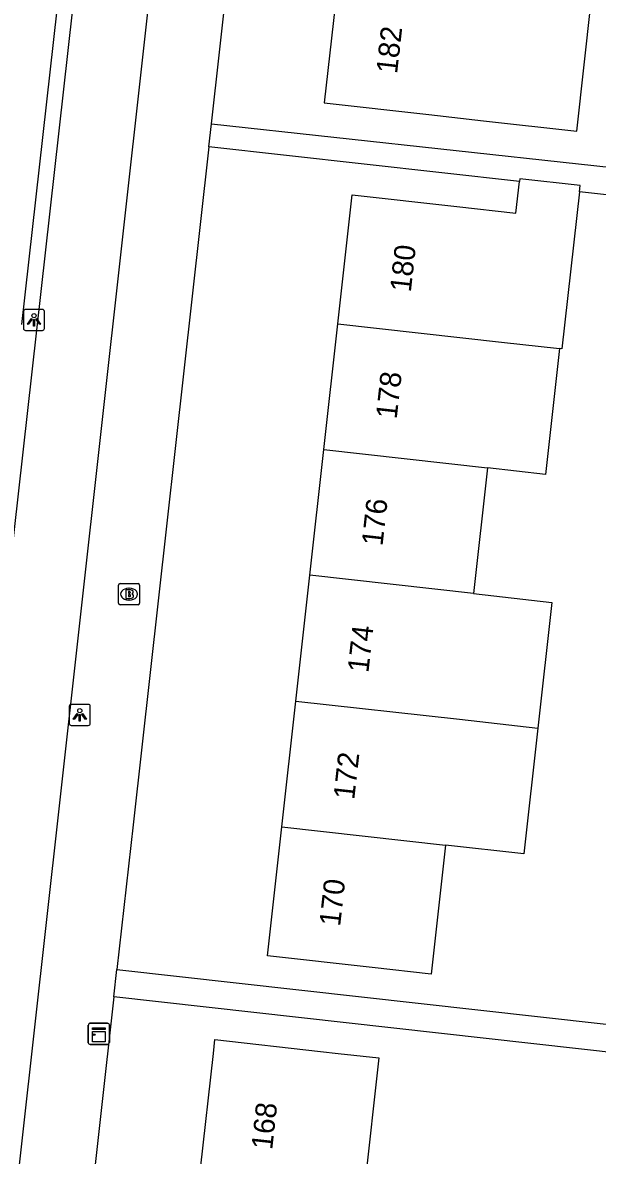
# Model space of a CAD drawing. Extents: x 161928 to 163055, y 386475 to 387428.
# Drawn here: x 162348.4 to 162375.7, y 387245.2 to 387298.9 of the extents above; entities that cross this region are included whole.
import ezdxf

# ---------------------------------------------------------------- set-up
doc = ezdxf.new("R2010")
doc.units = 0
for name, color, linetype in [('IMGEO_Brandkraan', 7, 'Continuous'), ('IMGEO_Fietspad_gesloten', 7, 'Continuous'), ('IMGEO_Kast', 7, 'Continuous'), ('IMGEO_Lichtpunt', 7, 'Continuous'), ('IMGEO_Pand', 7, 'Continuous'), ('IMGEO_Pand_nummerreeks', 7, 'Continuous'), ('IMGEO_Parkeervlak_open', 7, 'Continuous'), ('IMGEO_Voetpad_open', 7, 'Continuous')]:
    doc.layers.add(name, color=color, linetype=linetype)

msp = doc.modelspace()

# ---------------------------------------------------------------- linework, layer by layer
at = {"layer": 'IMGEO_Brandkraan'}
for p, q in [((162352.983, 387271.357), (162352.983, 387272.209)), ((162353.058, 387272.283), (162353.91, 387272.283)), ((162353.471, 387272.063), (162353.496, 387272.063)), ((162353.984, 387272.209), (162353.984, 387271.357)), ((162353.494, 387271.503), (162353.469, 387271.503)), ((162353.91, 387271.283), (162353.058, 387271.283))]:
    msp.add_line(p, q, dxfattribs=at)
for points in [[(162352.983, 387271.357), (162352.983, 387272.209)], [(162353.058, 387272.283), (162353.91, 387272.283)], [(162353.984, 387272.209), (162353.984, 387271.357)], [(162353.331, 387271.983), (162353.331, 387271.583), (162353.544, 387271.583)], [(162353.562, 387271.983), (162353.331, 387271.983)], [(162353.51, 387271.902), (162353.456, 387271.902), (162353.456, 387271.826)], [(162353.456, 387271.826), (162353.509, 387271.826)], [(162353.518, 387271.75), (162353.456, 387271.75), (162353.456, 387271.669)], [(162353.456, 387271.669), (162353.518, 387271.669)], [(162353.91, 387271.283), (162353.058, 387271.283)]]:
    msp.add_lwpolyline(points, dxfattribs=at)
for centre, radius, start, end in [((162353.06, 387272.207), 0.0765, 91.552, 178.448), ((162353.06, 387272.207), 0.0765, 91.552, 178.448), ((162353.908, 387272.207), 0.0765, 1.552, 88.448), ((162353.908, 387272.207), 0.0765, 1.552, 88.448), ((162353.511, 387271.864), 0.0379, 267.8285, 90.9355), ((162353.519, 387271.709), 0.0404, 269.8759, 90.5077), ((162353.55, 387271.834), 0.251, 268.6676, 293.5347), ((162353.566, 387271.838), 0.145, 59.4692, 91.5367), ((162353.591, 387271.885), 0.0922, 285.5137, 58.1501), ((162353.596, 387271.693), 0.105, 301.3115, 78.989), ((162353.06, 387271.359), 0.0765, 181.552, 268.448), ((162353.06, 387271.359), 0.0765, 181.552, 268.448), ((162353.908, 387271.359), 0.0765, 271.552, 358.448), ((162353.908, 387271.359), 0.0765, 271.552, 358.448)]:
    msp.add_arc(centre, radius, start, end, dxfattribs=at)
for centre, major_axis, ratio, start_param, end_param in [((162353.47, 387271.783), (-0.387, 0.002), 0.722429, 4.712389, 7.853982), ((162353.495, 387271.783), (-0.39, 0.002), 0.717154, 1.570796, 4.712389)]:
    msp.add_ellipse(centre, major_axis=major_axis, ratio=ratio, start_param=start_param, end_param=end_param, dxfattribs=at)
at = {"layer": 'IMGEO_Fietspad_gesloten'}
for points in [[(162363.238, 387379.093), (162350.137, 387261.458), (162337.473, 387147.951), (162334.734, 387123.4), (162318.47, 386976.523)], [(162347.6, 387270.903), (162357.435, 387358.557), (162358.923, 387372.829)]]:
    msp.add_lwpolyline(points, dxfattribs=at)
at = {"layer": 'IMGEO_Kast'}
for p, q in [((162351.552, 387250.5), (162351.552, 387251.341)), ((162351.552, 387251.341), (162351.552, 387250.5)), ((162351.627, 387251.425), (162352.468, 387251.425)), ((162352.468, 387251.425), (162351.627, 387251.425)), ((162352.552, 387251.35), (162352.552, 387250.509)), ((162352.552, 387250.509), (162352.552, 387251.35)), ((162352.477, 387250.425), (162351.636, 387250.425)), ((162351.636, 387250.425), (162352.477, 387250.425))]:
    msp.add_line(p, q, dxfattribs=at)
for points in [[(162351.747, 387251.215), (162352.347, 387251.215), (162352.347, 387251.13), (162351.747, 387251.13), (162351.747, 387251.215)], [(162351.747, 387251.04), (162352.347, 387251.04), (162352.347, 387250.551), (162351.747, 387250.551), (162351.747, 387251.04)]]:
    msp.add_lwpolyline(points, dxfattribs=at)
msp.add_circle((162351.831, 387250.889), 0.0377, dxfattribs=at)
for centre, start, end in [((162351.63, 387251.347), 92.4484, 184.2845), ((162351.63, 387251.347), 92.4484, 184.2845), ((162352.474, 387251.347), 2.4484, 94.2845), ((162352.474, 387251.347), 2.4484, 94.2845), ((162351.63, 387250.503), 182.4484, 274.2845), ((162351.63, 387250.503), 182.4484, 274.2845), ((162352.474, 387250.503), 272.4484, 4.2845), ((162352.474, 387250.503), 272.4484, 4.2845)]:
    msp.add_arc(centre, 0.0779, start, end, dxfattribs=at)
at = {"layer": 'IMGEO_Lichtpunt'}
for p, q in [((162348.474, 387285.194), (162348.474, 387284.387)), ((162348.474, 387285.194), (162348.474, 387284.387)), ((162349.376, 387285.289), (162348.568, 387285.289)), ((162349.376, 387285.289), (162348.568, 387285.289)), ((162349.47, 387284.387), (162349.47, 387285.194)), ((162349.47, 387284.387), (162349.47, 387285.194)), ((162348.568, 387284.293), (162349.376, 387284.293)), ((162348.568, 387284.293), (162349.376, 387284.293)), ((162350.649, 387266.458), (162350.649, 387265.651)), ((162350.649, 387266.458), (162350.649, 387265.651)), ((162351.551, 387266.553), (162350.743, 387266.553)), ((162351.551, 387266.553), (162350.743, 387266.553)), ((162351.645, 387265.651), (162351.645, 387266.458)), ((162351.645, 387265.651), (162351.645, 387266.458)), ((162350.743, 387265.557), (162351.551, 387265.557)), ((162350.743, 387265.557), (162351.551, 387265.557))]:
    msp.add_line(p, q, dxfattribs=at)
for points in [[(162348.848, 387284.858), (162348.887, 387284.83), (162348.699, 387284.568), (162348.661, 387284.595), (162348.848, 387284.858)], [(162348.95, 387284.81), (162348.997, 387284.81), (162348.997, 387284.488), (162348.95, 387284.488), (162348.95, 387284.81)], [(162349.06, 387284.83), (162349.098, 387284.857), (162349.285, 387284.595), (162349.246, 387284.567), (162349.06, 387284.83)], [(162351.023, 387266.122), (162351.062, 387266.094), (162350.874, 387265.832), (162350.836, 387265.859), (162351.023, 387266.122)], [(162351.125, 387266.074), (162351.172, 387266.074), (162351.172, 387265.752), (162351.125, 387265.752), (162351.125, 387266.074)], [(162351.235, 387266.094), (162351.273, 387266.121), (162351.46, 387265.859), (162351.421, 387265.831), (162351.235, 387266.094)]]:
    msp.add_lwpolyline(points, dxfattribs=at)
for centre in [(162348.973, 387284.992), (162351.148, 387266.256)]:
    msp.add_circle(centre, 0.0994, dxfattribs=at)
for centre, start, end in [((162348.568, 387285.194), 90, 180), ((162348.568, 387285.194), 90, 180), ((162349.376, 387285.194), 0, 90), ((162349.376, 387285.194), 0, 90), ((162348.568, 387284.387), 180, 270), ((162348.568, 387284.387), 180, 270), ((162349.376, 387284.387), 270, 0), ((162349.376, 387284.387), 270, 360), ((162350.743, 387266.458), 90, 180), ((162350.743, 387266.458), 90, 180), ((162351.551, 387266.458), 0, 90), ((162351.551, 387266.458), 0, 90), ((162350.743, 387265.651), 180, 270), ((162350.743, 387265.651), 180, 270), ((162351.551, 387265.651), 270, 0), ((162351.551, 387265.651), 270, 360)]:
    msp.add_arc(centre, 0.0946, start, end, dxfattribs=at)
at = {"layer": 'IMGEO_Pand'}
for points in [[(162363.438, 387301.236), (162362.749, 387295.085), (162367.718, 387294.529), (162370.303, 387294.239), (162374.733, 387293.742), (162375.421, 387299.896), (162374.364, 387300.014)], [(162374.855, 387290.874), (162374.887, 387291.163), (162372.024, 387291.482), (162372.01, 387291.354)], [(162363.388, 387284.601), (162364.071, 387290.727), (162369.041, 387290.173), (162371.843, 387289.86), (162372.01, 387291.354)], [(162374.855, 387290.874), (162374.023, 387283.415), (162373.904, 387283.428)], [(162362.723, 387278.638), (162363.388, 387284.601)], [(162363.388, 387284.601), (162371.16, 387283.734), (162373.904, 387283.428)], [(162373.904, 387283.428), (162373.239, 387277.465), (162370.496, 387277.771)], [(162362.059, 387272.675), (162362.723, 387278.638)], [(162362.723, 387278.638), (162370.496, 387277.771)], [(162370.496, 387277.771), (162369.831, 387271.808)], [(162361.394, 387266.711), (162362.059, 387272.675)], [(162369.831, 387271.808), (162362.059, 387272.675)], [(162369.831, 387271.808), (162373.539, 387271.394), (162372.875, 387265.43)], [(162360.729, 387260.748), (162361.394, 387266.711)], [(162361.394, 387266.711), (162369.167, 387265.844), (162372.875, 387265.43)], [(162372.875, 387265.43), (162372.211, 387259.467), (162368.502, 387259.881)], [(162368.502, 387259.881), (162367.82, 387253.76), (162365.017, 387254.072), (162360.047, 387254.626), (162360.729, 387260.748)], [(162360.729, 387260.748), (162368.502, 387259.881)], [(162356.878, 387244.518), (162357.486, 387250), (162357.558, 387250.649), (162362.567, 387250.093), (162363.405, 387250), (162365.343, 387249.785), (162364.663, 387243.654)]]:
    msp.add_lwpolyline(points, dxfattribs=at)
at = {"layer": 'IMGEO_Parkeervlak_open'}
msp.add_lwpolyline([(162356.114, 387353.455), (162348.385, 387284.579)], dxfattribs=at)
at = {"layer": 'IMGEO_Voetpad_open'}
for points in [[(162357.394, 387294.088), (162363.697, 387350.491), (162364.265, 387355.501), (162364.388, 387355.47), (162364.401, 387355.657)], [(162357.273, 387293.001), (162357.394, 387294.088)], [(162357.394, 387294.088), (162386.416, 387290.929), (162386.788, 387294.351)], [(162357.273, 387293.001), (162353.679, 387260.843), (162352.911, 387253.975)], [(162372.01, 387291.354), (162357.273, 387293.001)], [(162386.137, 387289.475), (162386.149, 387289.614), (162374.855, 387290.874)], [(162352.766, 387252.682), (162352.911, 387253.975)], [(162352.911, 387253.975), (162381.652, 387250.761), (162382.009, 387253.953)], [(162352.766, 387252.682), (162345.895, 387191.239)], [(162381.046, 387246.045), (162381.462, 387249.473), (162352.766, 387252.682)]]:
    msp.add_lwpolyline(points, dxfattribs=at)

# ---------------------------------------------------------------- texts
at = {"layer": 'IMGEO_Pand_nummerreeks'}
for s, rotation, p in [('182', 83.6117, (162366.202, 387296.439)), ('180', 83.6404, (162366.854, 387286.08)), ('178', 83.6404, (162366.183, 387280.063)), ('176', 83.6398, (162365.511, 387274.042)), ('174', 83.6404, (162364.841, 387268.026)), ('172', 83.6404, (162364.17, 387262.007)), ('170', 83.6398, (162363.5, 387255.995)), ('168', 83.6714, (162360.275, 387245.396))]:
    msp.add_text(s, height=1, rotation=rotation, dxfattribs=at).set_placement(p)

doc.saveas('drawing.dxf')
